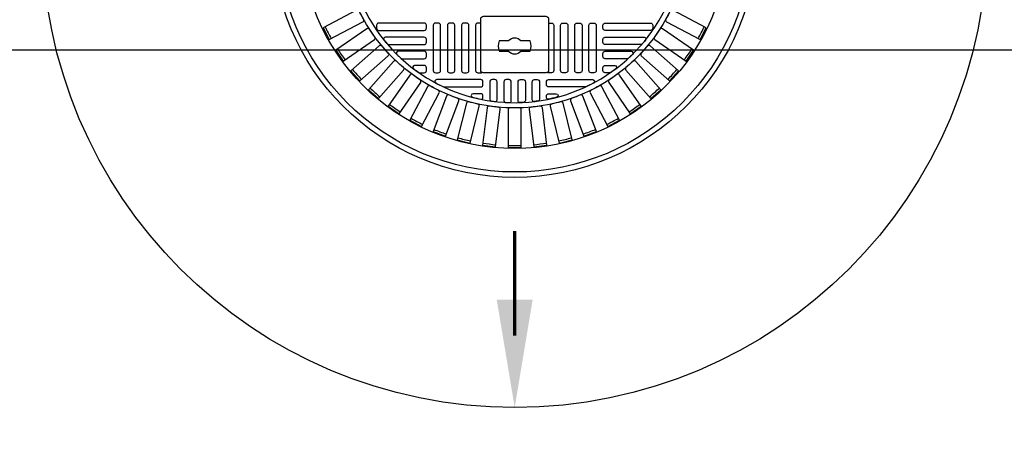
# Model space of a CAD drawing. Extents: x -169 to 7270, y -140 to 2984.
# Tile 521 of 656: x 1986 to 2020, y 1529 to 1543. Entities that reach past the tile are written whole.
import ezdxf

# ---------------------------------------------------------------- set-up
doc = ezdxf.new("R2010")
doc.units = 0
doc.header["$MEASUREMENT"] = 0
doc.header["$PDSIZE"] = 1
doc.layers.get('DEFPOINTS').update_dxf_attribs({"linetype": 'CONTINUOUS'})
for name, color, linetype in [('DIM', 3, 'CONTINUOUS'), ('MONITOR-WELL-COVER', 2, 'CONTINUOUS'), ('MONITOR-WELL-COVER-HATCH', 252, 'CONTINUOUS'), ('TANK-SLOPE', 3, 'CONTINUOUS')]:
    doc.layers.add(name, color=color, linetype=linetype)
doc.styles.add('SIMPLEX', font='simplex')
doc.dimstyles.new('DIM64', dxfattribs={"dimscale": 64, "dimtxt": 0.09375, "dimasz": 0.09375, "dimexe": 0.0625, "dimexo": 0.0625, "dimgap": 0.046875, "dimtad": 1, "dimdec": 4, "dimzin": 3, "dimdsep": 46, "dimlunit": 4, "dimtxsty": 'SIMPLEX', "dimcen": 0, "dimclrd": 256, "dimclre": 256, "dimclrt": 256, "dimadec": 0, "dimazin": 0, "dimtfac": 1, "dimtdec": 4, "dimtmove": 0, "dimatfit": 3, "dimfxl": 1, "dimfrac": 2, "dimtolj": 1, "dimtzin": 0, "dimarcsym": 0})

# ---------------------------------------------------------------- blocks, each defined once
blk = doc.blocks.new('*D24')
at = {"layer": 'DEFPOINTS', "color": 0, "transparency": 16777216}
for p in [(2035.217, 1608.018), (2035.217, 1578.018), (1974, 1317.018)]:
    blk.add_point(p, dxfattribs=at)
at = {"layer": 'DIM', "lineweight": -2, "transparency": 16777216}
for p, q in [((1974, 1321.018), (1974, 1612.018)), ((2035.217, 1582.018), (2035.217, 1612.018)), ((1980, 1608.018), (2029.217, 1608.018))]:
    blk.add_line(p, q, dxfattribs=at)
at = {"layer": 'DIM', "transparency": 16777216}
for points in [[(1980, 1609.018), (1980, 1607.018), (1974, 1608.018)], [(2029.217, 1609.018), (2029.217, 1607.018), (2035.217, 1608.018)]]:
    blk.add_solid(points, dxfattribs=at)
at = {"layer": 'DIM', "transparency": 16777216, "insert": (2004.608, 1615.59), "char_height": 6, "attachment_point": 5, "style": 'SIMPLEX'}
blk.add_mtext('\\A1;5\'-1 3/16"', dxfattribs=at)
blk = doc.blocks.new('*D31')
at = {"layer": 'DEFPOINTS', "color": 0, "transparency": 16777216}
for p in [(2035.217, 1578.018), (2065.217, 1578.018), (1978.572, 1542.018)]:
    blk.add_point(p, dxfattribs=at)
at = {"layer": 'DIM', "lineweight": -2, "transparency": 16777216}
for p, q in [((2039.217, 1578.018), (2069.217, 1578.018)), ((2065.217, 1548.018), (2065.217, 1572.018)), ((1982.572, 1542.018), (2069.217, 1542.018))]:
    blk.add_line(p, q, dxfattribs=at)
at = {"layer": 'DIM', "transparency": 16777216}
for points in [[(2064.217, 1572.018), (2066.217, 1572.018), (2065.217, 1578.018)], [(2064.217, 1548.018), (2066.217, 1548.018), (2065.217, 1542.018)]]:
    blk.add_solid(points, dxfattribs=at)
at = {"layer": 'DIM', "transparency": 16777216, "insert": (2058.645, 1560.018), "char_height": 6, "attachment_point": 5, "rotation": 90, "style": 'SIMPLEX'}
blk.add_mtext('\\A1;3\'-0"', dxfattribs=at)
blk = doc.blocks.new('*D35')
at = {"layer": 'DEFPOINTS', "color": 0, "transparency": 16777216}
for p in [(2065.217, 1542.018), (2065.217, 1542.018), (1978.572, 1416.02)]:
    blk.add_point(p, dxfattribs=at)
at = {"layer": 'DIM', "lineweight": -2, "transparency": 16777216}
for p, q in [((2065.217, 1422.02), (2065.217, 1536.018)), ((1982.572, 1416.02), (2069.217, 1416.02))]:
    blk.add_line(p, q, dxfattribs=at)
at = {"layer": 'DIM', "transparency": 16777216}
for points in [[(2064.217, 1536.018), (2066.217, 1536.018), (2065.217, 1542.018)], [(2064.217, 1422.02), (2066.217, 1422.02), (2065.217, 1416.02)]]:
    blk.add_solid(points, dxfattribs=at)
at = {"layer": 'DIM', "transparency": 16777216, "insert": (2058.645, 1479.019), "char_height": 6, "attachment_point": 5, "rotation": 90, "style": 'SIMPLEX'}
blk.add_mtext('\\A1;10\'-6"', dxfattribs=at)

msp = doc.modelspace()

# ---------------------------------------------------------------- linework, layer by layer
at = {"layer": 'MONITOR-WELL-COVER', "color": 2, "flags": 128}
for points in [[(2002.13383, 1541.21524, -0.41421356), (2002.0354, 1541.31367), (2002.0354, 1543.08532, -0.41421356), (2002.13383, 1543.18375), (2004.29918, 1543.18375, -0.41421356), (2004.39761, 1543.08532), (2004.39761, 1541.31367, -0.41421356), (2004.29918, 1541.21524)], [(2003.75919, 1541.97018, 0.15910028), (2003.75919, 1542.32451), (2003.42761, 1542.32451, 0.4662524), (2003.00541, 1542.32451), (2002.67383, 1542.32451, 0.15910028), (2002.67383, 1541.97018), (2003.00541, 1541.97018, 0.4662524), (2003.42761, 1541.97018)]]:
    msp.add_lwpolyline(points, format="xyb", close=True, dxfattribs=at)
at = {"layer": 'MONITOR-WELL-COVER', "color": 4}
msp.add_circle((2003.21651, 1546.01839), 8.4375, dxfattribs=at)
at = {"layer": 'MONITOR-WELL-COVER', "color": 1}
msp.add_circle((2003.21651, 1546.01839), 8.25, dxfattribs=at)
at = {"layer": 'MONITOR-WELL-COVER', "color": 2}
msp.add_circle((2003.21651, 1546.01839), 7.4375, dxfattribs=at)
at = {"layer": 'MONITOR-WELL-COVER-HATCH', "linetype": 'Continuous'}
for points in [[(1997.95967, 1543.07445, -0.00491171), (1997.80746, 1543.36445, 0.41709369), (1997.71838, 1543.39269), (1996.55308, 1542.7811), (1996.76701, 1542.37349), (1997.9323, 1542.98509, 0.41709369), (1997.95967, 1543.07445)], [(2008.62555, 1543.36445, -0.00491171), (2008.47334, 1543.07445, 0.41709369), (2008.50071, 1542.98509), (2009.66601, 1542.37349), (2009.87994, 1542.7811), (2008.71464, 1543.39269, 0.41709369), (2008.62555, 1543.36445)], [(1998.35285, 1542.46227, -0.00491171), (1998.1668, 1542.73181, 0.41709369), (1998.07496, 1542.74911), (1996.99188, 1542.00151), (1997.25337, 1541.62267), (1998.33646, 1542.37026, 0.41709369), (1998.35285, 1542.46227)], [(2008.26621, 1542.73181, -0.00491171), (2008.08016, 1542.46227, 0.41709369), (2008.09656, 1542.37026), (2009.17964, 1541.62267), (2009.44114, 1542.00151), (2008.35806, 1542.74911, 0.41709369), (2008.26621, 1542.73181)], [(1998.81696, 1541.90195, -0.00491171), (1998.59977, 1542.1471, 0.41709369), (1998.50651, 1542.1532), (1997.52144, 1541.2805), (1997.8267, 1540.93594), (1998.81177, 1541.80864, 0.41709369), (1998.81696, 1541.90195)], [(2007.83324, 1542.1471, -0.00491171), (2007.61606, 1541.90195, 0.41709369), (2007.62124, 1541.80864), (2008.60632, 1540.93594), (2008.91157, 1541.2805), (2007.9265, 1542.1532, 0.41709369), (2007.83324, 1542.1471)], [(1999.34522, 1541.40166, -0.00491171), (1999.10007, 1541.61884, 0.41709369), (1999.00675, 1541.61366), (1998.13405, 1540.62858), (1998.47862, 1540.32333), (1999.35132, 1541.3084, 0.41709369), (1999.34522, 1541.40166)], [(2007.33295, 1541.61884, -0.00491171), (2007.0878, 1541.40166, 0.41709369), (2007.0817, 1541.3084), (2007.9544, 1540.32333), (2008.29896, 1540.62858), (2007.42626, 1541.61366, 0.41709369), (2007.33295, 1541.61884)], [(1999.92993, 1540.96868, -0.00491171), (1999.66039, 1541.15474, 0.41709369), (1999.56838, 1541.13834), (1998.82078, 1540.05526), (1999.19963, 1539.79376), (1999.94722, 1540.87684, 0.41709369), (1999.92993, 1540.96868)], [(2006.77263, 1541.15474, -0.00491171), (2006.50309, 1540.96868, 0.41709369), (2006.48579, 1540.87684), (2007.23339, 1539.79376), (2007.61223, 1540.05526), (2006.86464, 1541.13834, 0.41709369), (2006.77263, 1541.15474)], [(2000.56256, 1540.60935, -0.00491171), (2000.27256, 1540.76155, 0.41709369), (2000.1832, 1540.73419), (1999.57161, 1539.56889), (1999.97921, 1539.35496), (2000.59081, 1540.52026, 0.41709369), (2000.56256, 1540.60935)], [(2006.16045, 1540.76155, -0.00491171), (2005.87045, 1540.60935, 0.41709369), (2005.84221, 1540.52026), (2006.4538, 1539.35496), (2006.86141, 1539.56889), (2006.24981, 1540.73419, 0.41709369), (2006.16045, 1540.76155)], [(2001.2339, 1540.32889, -0.00491171), (2000.92767, 1540.44503, 0.41709369), (2000.84226, 1540.40709), (2000.37558, 1539.17657), (2000.806, 1539.01333), (2001.27268, 1540.24386, 0.41709369), (2001.2339, 1540.32889)], [(2005.50534, 1540.44503, -0.00491171), (2005.19911, 1540.32889, 0.41709369), (2005.16034, 1540.24386), (2005.62701, 1539.01333), (2006.05743, 1539.17657), (2005.59076, 1540.40709, 0.41709369), (2005.50534, 1540.44503)], [(2001.93415, 1540.1314, -0.00491171), (2001.61615, 1540.20978, 0.41709369), (2001.53594, 1540.16182), (2001.22099, 1538.88402), (2001.66794, 1538.77386), (2001.98289, 1540.05166, 0.41709369), (2001.93415, 1540.1314)], [(2002.6531, 1540.01975, -0.00491171), (2002.32797, 1540.05923, 0.41709369), (2002.25412, 1540.00195), (2002.09549, 1538.6955), (2002.55247, 1538.64002), (2002.7111, 1539.94646, 0.41709369), (2002.6531, 1540.01975)], [(2004.10504, 1540.05923, -0.00491171), (2003.77991, 1540.01975, 0.41709369), (2003.72192, 1539.94646), (2003.88055, 1538.64002), (2004.33752, 1538.6955), (2004.17889, 1540.00195, 0.41709369), (2004.10504, 1540.05923)], [(2004.81686, 1540.20978, -0.00491171), (2004.49886, 1540.1314, 0.41709369), (2004.45012, 1540.05166), (2004.76507, 1538.77386), (2005.21203, 1538.88402), (2004.89708, 1540.16182, 0.41709369), (2004.81686, 1540.20978)], [(2003.38027, 1539.99557, -0.00491171), (2003.05275, 1539.99557, 0.41709369), (2002.98634, 1539.92982), (2002.98634, 1538.61377), (2003.44667, 1538.61377), (2003.44667, 1539.92982, 0.41709369), (2003.38027, 1539.99557)]]:
    msp.add_lwpolyline(points, format="xyb", dxfattribs=at)
at = {"layer": 'MONITOR-WELL-COVER-HATCH', "linetype": 'Continuous', "flags": 128}
for points in [[(2000.14564, 1542.86879, 0.41421356), (2000.0669, 1542.94753), (1998.4921, 1542.94753, 0.41421356), (1998.41336, 1542.86879), (1998.41336, 1542.77036, 0.41421356), (1998.4921, 1542.69162), (2000.0669, 1542.69162, 0.41421356), (2000.14564, 1542.77036)], [(2000.4606, 1542.94753, 0.41421356), (2000.38186, 1542.86879), (2000.38186, 1541.29398, 0.41421356), (2000.4606, 1541.21524), (2000.55903, 1541.21524, 0.41421356), (2000.63777, 1541.29398), (2000.63777, 1542.86879, 0.41421356), (2000.55903, 1542.94753)], [(2000.95273, 1542.94753, 0.41421356), (2000.87399, 1542.86879), (2000.87399, 1541.29398, 0.41421356), (2000.95273, 1541.21524), (2001.05115, 1541.21524, 0.41421356), (2001.12989, 1541.29398), (2001.12989, 1542.86879, 0.41421356), (2001.05115, 1542.94753)], [(2001.44485, 1542.94753, 0.41421356), (2001.36611, 1542.86879), (2001.36611, 1541.29398, 0.41421356), (2001.44485, 1541.21524), (2001.54328, 1541.21524, 0.41421356), (2001.62202, 1541.29398), (2001.62202, 1542.86879, 0.41421356), (2001.54328, 1542.94753)], [(2004.98816, 1542.94753, -0.41421356), (2005.0669, 1542.86879), (2005.0669, 1541.29398, -0.41421356), (2004.98816, 1541.21524), (2004.88974, 1541.21524, -0.41421356), (2004.811, 1541.29398), (2004.811, 1542.86879, -0.41421356), (2004.88974, 1542.94753)], [(2005.48029, 1542.94753, -0.41421356), (2005.55903, 1542.86879), (2005.55903, 1541.29398, -0.41421356), (2005.48029, 1541.21524), (2005.38186, 1541.21524, -0.41421356), (2005.30312, 1541.29398), (2005.30312, 1542.86879, -0.41421356), (2005.38186, 1542.94753)], [(2005.97241, 1542.94753, -0.41421356), (2006.05115, 1542.86879), (2006.05115, 1541.29398, -0.41421356), (2005.97241, 1541.21524), (2005.87399, 1541.21524, -0.41421356), (2005.79525, 1541.29398), (2005.79525, 1542.86879, -0.41421356), (2005.87399, 1542.94753)], [(2006.28737, 1542.86879, -0.41421356), (2006.36611, 1542.94753), (2007.94092, 1542.94753, -0.41421356), (2008.01966, 1542.86879), (2008.01966, 1542.77036, -0.41421356), (2007.94092, 1542.69162), (2006.36611, 1542.69162, -0.41421356), (2006.28737, 1542.77036)]]:
    msp.add_lwpolyline(points, format="xyb", close=True, dxfattribs=at)
for points in [[(2002.0354, 1542.94753), (2001.93698, 1542.94753, 0.41421356), (2001.85824, 1542.86879), (2001.85824, 1541.29398, 0.41421356), (2001.93698, 1541.21524), (2002.0354, 1541.21524, 0.15811296), (2002.08162, 1541.23023, 0.15811296)], [(2004.39761, 1542.94753), (2004.49603, 1542.94753, -0.41421356), (2004.57477, 1542.86879), (2004.57477, 1541.29398, -0.41421356), (2004.49603, 1541.21524), (2004.39761, 1541.21524, -0.15811296), (2004.35139, 1541.23023, -0.15811296)]]:
    msp.add_lwpolyline(points, format="xyb", dxfattribs=at)
at = {"layer": 'MONITOR-WELL-COVER-HATCH', "linetype": 'Continuous'}
for points in [[(1998.71721, 1542.4554, 0.63010886), (1998.66855, 1542.35368, 0.00736221), (1998.77842, 1542.22136, 0.21918356), (1998.82591, 1542.19949), (2000.0669, 1542.19949, 0.41421356), (2000.14564, 1542.27823), (2000.14564, 1542.37666, 0.41421356), (2000.0669, 1542.4554)], [(2007.7158, 1542.4554, -0.63010886), (2007.76447, 1542.35368, -0.00736221), (2007.65459, 1542.22136, -0.21918356), (2007.6071, 1542.19949), (2006.36611, 1542.19949, -0.41421356), (2006.28737, 1542.27823), (2006.28737, 1542.37666, -0.41421356), (2006.36611, 1542.4554)], [(1999.25779, 1541.72391, 0.18836628), (1999.30015, 1541.70737), (2000.0669, 1541.70737, 0.41421356), (2000.14564, 1541.78611), (2000.14564, 1541.88453, 0.41421356), (2000.0669, 1541.96327), (1999.16274, 1541.96327, 0.67100778), (1999.11889, 1541.85624, 0.0082117)], [(2007.17523, 1541.72391, -0.18836628), (2007.13287, 1541.70737), (2006.36611, 1541.70737, -0.41421356), (2006.28737, 1541.78611), (2006.28737, 1541.88453, -0.41421356), (2006.36611, 1541.96327), (2007.27028, 1541.96327, -0.67100778), (2007.31413, 1541.85624, -0.0082117)], [(1999.87713, 1541.22646, 0.15334179), (1999.91286, 1541.21524), (2000.0669, 1541.21524, 0.41421356), (2000.14564, 1541.29398), (2000.14564, 1541.39241, 0.41421356), (2000.0669, 1541.47115), (1999.73253, 1541.47115, 0.71935754), (1999.69485, 1541.35879, 0.00964206)], [(2006.55589, 1541.22646, -0.15334179), (2006.52015, 1541.21524), (2006.36611, 1541.21524, -0.41421356), (2006.28737, 1541.29398), (2006.28737, 1541.39241, -0.41421356), (2006.36611, 1541.47115), (2006.70048, 1541.47115, -0.71935754), (2006.73817, 1541.35879, -0.00964206)], [(2000.5038, 1540.97902, 0.78128622), (2000.47446, 1540.86134, 0.01267427), (2000.73931, 1540.72902, 0.10993883), (2000.76581, 1540.72312), (2002.0354, 1540.72312, 0.41421356), (2002.11414, 1540.80186), (2002.11414, 1540.90028, 0.41421356), (2002.0354, 1540.97902)], [(2002.60627, 1540.27947), (2002.60627, 1540.90028, 0.41421356), (2002.52753, 1540.97902), (2002.42911, 1540.97902, 0.41421356), (2002.35037, 1540.90028), (2002.35037, 1540.29633, 0.37391113), (2002.40417, 1540.23444, 0.00571073), (2002.53649, 1540.21739, 0.4488195)], [(2003.0984, 1540.24299), (2003.0984, 1540.90028, 0.41421356), (2003.01966, 1540.97902), (2002.92123, 1540.97902, 0.41421356), (2002.84249, 1540.90028), (2002.84249, 1540.24857, 0.39850223), (2002.90162, 1540.18617, 0.00566907), (2003.03394, 1540.18052, 0.42339996)], [(2003.33462, 1540.24299), (2003.33462, 1540.90028, -0.41421356), (2003.41336, 1540.97902), (2003.51178, 1540.97902, -0.41421356), (2003.59052, 1540.90028), (2003.59052, 1540.24857, -0.39850223), (2003.53139, 1540.18617, -0.00566907), (2003.39907, 1540.18052, -0.42339996)], [(2003.82674, 1540.27947), (2003.82674, 1540.90028, -0.41421356), (2003.90548, 1540.97902), (2004.00391, 1540.97902, -0.41421356), (2004.08265, 1540.90028), (2004.08265, 1540.29633, -0.37391113), (2004.02884, 1540.23444, -0.00571073), (2003.89652, 1540.21739, -0.4488195)], [(2005.92921, 1540.97902, -0.78128622), (2005.95855, 1540.86134, -0.01267427), (2005.69371, 1540.72902, -0.10993883), (2005.6672, 1540.72312), (2004.39761, 1540.72312, -0.41421356), (2004.31887, 1540.80186), (2004.31887, 1540.90028, -0.41421356), (2004.39761, 1540.97902)], [(2002.11414, 1540.3588), (2002.11414, 1540.40816, 0.41421356), (2002.0354, 1540.4869), (2001.76908, 1540.4869, 0.88078983), (2001.75342, 1540.36389, 0.01255242), (2002.03905, 1540.29759, 0.47499675)], [(2004.31887, 1540.3588), (2004.31887, 1540.40816, -0.41421356), (2004.39761, 1540.4869), (2004.66393, 1540.4869, -0.88078983), (2004.67959, 1540.36389, -0.01255242), (2004.39397, 1540.29759, -0.47499675)]]:
    msp.add_lwpolyline(points, format="xyb", close=True, dxfattribs=at)
at = {"layer": 'MONITOR-WELL-COVER-HATCH'}
msp.add_circle((2003.21651, 1546.01839), 6.02362, dxfattribs=at)
msp.add_arc((2003.21651, 1546.01839), 5.84072, 91.158706, 7.958855, dxfattribs=at)
at = {"layer": 'MONITOR-WELL-COVER-HATCH', "linetype": 'Continuous'}
for centre, start, end in [((2012.64394, 1550.96629), 206.958734, 208.425881), ((1993.78907, 1550.96629), 331.574119, 333.041266), ((2011.9788, 1552.06657), 213.881811, 215.348958), ((1994.45421, 1552.06657), 324.651042, 326.118189), ((2011.18589, 1553.07865), 220.804888, 222.272035), ((1995.24712, 1553.07865), 317.727965, 319.195112), ((2010.27676, 1553.98777), 227.727965, 229.195112), ((1996.15625, 1553.98777), 310.804888, 312.272035), ((2009.26468, 1554.78069), 234.651042, 236.118189), ((1997.16833, 1554.78069), 303.881811, 305.348958), ((2008.16441, 1555.44583), 241.574119, 243.041266), ((1998.26861, 1555.44583), 296.958734, 298.425881), ((2006.99198, 1555.9735), 248.497196, 249.964343), ((1999.44103, 1555.9735), 290.035657, 291.502804), ((2005.7645, 1556.356), 255.420272, 256.88742), ((2004.49986, 1556.58775), 262.343349, 263.810497), ((2003.21651, 1556.66538), 269.266426, 270.733574), ((2001.93315, 1556.58775), 276.189503, 277.656651), ((2000.66852, 1556.356), 283.11258, 284.579728)]:
    msp.add_arc(centre, 17.97762, start, end, dxfattribs=at)
at = {"layer": 'TANK-SLOPE', "const_width": 0.125}
msp.add_lwpolyline([(2003.21651, 1532.08089), (2003.21651, 1535.72168)], dxfattribs=at)
at = {"layer": 'TANK-SLOPE'}
msp.add_circle((2003.21651, 1546.01839), 16.4375, dxfattribs=at)
msp.add_solid([(2002.59151, 1533.33089), (2003.21651, 1529.58089), (2003.84151, 1533.33089)], dxfattribs=at)

# ---------------------------------------------------------------- dimensions: what is measured, and where the dimension line sits
at = {"layer": 'DIM'}
dim = msp.add_linear_dim(base=(2035.21651, 1608.01839), p1=(1974, 1317.01839), p2=(2035.21651, 1578.01839), dimstyle='DIM64', dxfattribs=at)
dim.commit()
dim.dimension.update_dxf_attribs({"geometry": '*D24', "text_midpoint": (2004.60825, 1615.58982)})
for base, p1, p2, picture, middle in [((2065.21651, 1578.01839), (1978.57236, 1542.01839), (2035.21651, 1578.01839), '*D31', (2058.64508, 1560.01839)), ((2065.21651, 1542.01839), (1978.57236, 1416.01993), (2065.21651, 1542.01839), '*D35', (2058.64508, 1479.01916))]:
    dim = msp.add_linear_dim(base=base, p1=p1, p2=p2, angle=90, dimstyle='DIM64', override={"dimtmove": 1}, dxfattribs=at)
    dim.commit()
    dim.dimension.update_dxf_attribs({"geometry": picture, "text_midpoint": middle})

doc.saveas('drawing.dxf')
